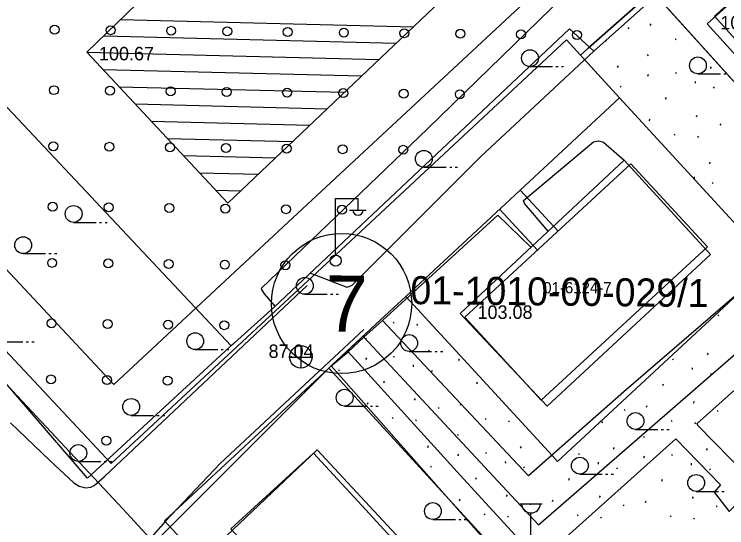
# Model space of a CAD drawing. Extents: x 412225 to 413380, y 4456471 to 4457189.
# Drawn here: x 412519.2 to 412582.8, y 4457031 to 4457076.8 of the extents above; entities that cross this region are included whole.
import ezdxf

# ---------------------------------------------------------------- set-up
doc = ezdxf.new("R2010")
doc.units = 0
for name, color, linetype in [('0_HALİHAZIR', 7, 'Continuous'), ('0_KADASTRO', 7, 'Continuous'), ('Level 20', 7, 'Continuous'), ('Level 27', 7, 'Continuous'), ('Level 41', 7, 'Continuous'), ('Level 43', 7, 'Continuous'), ('Level 56', 7, 'Continuous'), ('Level 57', 7, 'Continuous'), ('Level 58', 7, 'Continuous'), ('Level 59', 7, 'Continuous'), ('Level 62', 7, 'Continuous')]:
    doc.layers.add(name, color=color, linetype=linetype)

msp = doc.modelspace()

# ---------------------------------------------------------------- linework, layer by layer
at = {"layer": '0_HALİHAZIR'}
for p, q in [((412528.73, 4457076.322), (412554.838, 4457075.677)), ((412527.22, 4457074.859), (412553.301, 4457074.214)), ((412525.71, 4457073.395), (412551.765, 4457072.752)), ((412527.146, 4457071.86), (412550.228, 4457071.289)), ((412565.236, 4457072.118), (412567.236, 4457072.118)), ((412567.536, 4457072.118), (412567.736, 4457072.118)), ((412568.036, 4457072.118), (412568.236, 4457072.118)), ((412580.213, 4457071.478), (412582.213, 4457071.478)), ((412582.513, 4457071.478), (412582.713, 4457071.478)), ((412528.582, 4457070.324), (412548.691, 4457069.827)), ((412530.018, 4457068.788), (412547.155, 4457068.364)), ((412531.454, 4457067.252), (412545.618, 4457066.902)), ((412532.889, 4457065.716), (412544.082, 4457065.439)), ((412534.325, 4457064.18), (412542.545, 4457063.977)), ((412555.775, 4457063.144), (412557.775, 4457063.144)), ((412558.075, 4457063.144), (412558.275, 4457063.144)), ((412558.575, 4457063.144), (412558.775, 4457063.144)), ((412535.761, 4457062.644), (412541.008, 4457062.514)), ((412537.197, 4457061.108), (412539.472, 4457061.052)), ((412547.899, 4457055.344), (412547.899, 4457060.344)), ((412547.899, 4457060.344), (412549.899, 4457060.344)), ((412549.899, 4457059.344), (412549.899, 4457060.344)), ((412549.139, 4457059.304), (412550.639, 4457059.304)), ((412524.538, 4457058.232), (412526.538, 4457058.232)), ((412526.838, 4457058.232), (412527.038, 4457058.232)), ((412527.338, 4457058.232), (412527.538, 4457058.232)), ((412520.032, 4457055.45), (412522.032, 4457055.45)), ((412522.332, 4457055.45), (412522.532, 4457055.45)), ((412522.832, 4457055.45), (412523.032, 4457055.45)), ((412545.155, 4457051.821), (412547.155, 4457051.821)), ((412547.455, 4457051.821), (412547.655, 4457051.821)), ((412547.955, 4457051.821), (412548.155, 4457051.821)), ((412518.008, 4457047.581), (412520.008, 4457047.581)), ((412520.308, 4457047.581), (412520.508, 4457047.581)), ((412520.808, 4457047.581), (412521.008, 4457047.581)), ((412535.384, 4457046.882), (412537.384, 4457046.882)), ((412537.684, 4457046.882), (412537.884, 4457046.882)), ((412538.184, 4457046.882), (412538.384, 4457046.882)), ((412544.818, 4457045.221), (412544.818, 4457047.221)), ((412554.466, 4457046.72), (412556.466, 4457046.72)), ((412556.766, 4457046.72), (412556.966, 4457046.72)), ((412557.266, 4457046.72), (412557.466, 4457046.72)), ((412543.798, 4457046.211), (412545.798, 4457046.211)), ((412548.704, 4457041.849), (412550.704, 4457041.849)), ((412551.004, 4457041.849), (412551.204, 4457041.849)), ((412551.504, 4457041.849), (412551.704, 4457041.849)), ((412529.668, 4457041.023), (412531.668, 4457041.023)), ((412531.968, 4457041.023), (412532.168, 4457041.023)), ((412532.468, 4457041.023), (412532.668, 4457041.023)), ((412574.648, 4457039.768), (412576.648, 4457039.768)), ((412576.948, 4457039.768), (412577.148, 4457039.768)), ((412577.448, 4457039.768), (412577.648, 4457039.768)), ((412524.958, 4457036.913), (412526.958, 4457036.913)), ((412527.258, 4457036.913), (412527.458, 4457036.913)), ((412527.758, 4457036.913), (412527.958, 4457036.913)), ((412569.681, 4457035.784), (412571.681, 4457035.784)), ((412571.981, 4457035.784), (412572.181, 4457035.784)), ((412572.481, 4457035.784), (412572.681, 4457035.784)), ((412580.055, 4457034.246), (412582.055, 4457034.246)), ((412582.355, 4457034.246), (412582.555, 4457034.246)), ((412564.319, 4457033.124), (412566.319, 4457033.124)), ((412565.319, 4457028.124), (412565.319, 4457032.317)), ((412556.579, 4457031.736), (412558.579, 4457031.736)), ((412558.879, 4457031.736), (412559.079, 4457031.736)), ((412559.379, 4457031.736), (412559.579, 4457031.736))]:
    msp.add_line(p, q, dxfattribs=at)
for points in [[(412496.437, 4457130.708), (412514.857, 4457135.714), (412539.433, 4457142.232), (412540.905, 4457142.203), (412542.483, 4457141.657), (412544.928, 4457139.994), (412548.577, 4457136.464), (412555.985, 4457128.475), (412566.829, 4457116.626), (412581.817, 4457100.004), (412590.355, 4457090.834), (412570.942, 4457073.485), (412568.75, 4457075.482)], [(412538.824, 4457047.448), (412525.781, 4457035.425), (412494.494, 4457071.745), (412469.513, 4457099.026), (412455.656, 4457114.468), (412455.285, 4457115.523), (412455.184, 4457117.063), (412455.471, 4457118.119), (412456.142, 4457119.058), (412456.959, 4457119.769), (412458.206, 4457120.556), (412459.576, 4457121.129), (412460.793, 4457121.588), (412468.706, 4457124.092), (412487.348, 4457128.223)], [(412542.509, 4457050.758), (412541.568, 4457051.843), (412541.321, 4457052.234), (412541.304, 4457052.369), (412556.094, 4457066.564), (412571.564, 4457081.65), (412573.625, 4457083.793), (412573.695, 4457083.96), (412554.023, 4457105.956), (412555.373, 4457107.181)], [(412568.764, 4457075.496), (412542.429, 4457050.683)], [(412570.942, 4457073.485), (412560.837, 4457064.083), (412549.344, 4457052.599), (412548.945, 4457052.413), (412545.627, 4457053.696)], [(412516.772, 4457070.419), (412538.59, 4457047.231)], [(412566.852, 4457057.431), (412564.755, 4457059.916), (412564.646, 4457060.166), (412570.89, 4457065.413), (412571.333, 4457065.499), (412571.789, 4457065.377), (412573.624, 4457063.764)], [(412592.706, 4457059.584), (412573.618, 4457043.107), (412565.101, 4457035.63), (412552.086, 4457049.481)], [(412552.086, 4457049.481), (412562.384, 4457058.873), (412565.326, 4457056.005)], [(412550.432, 4457048), (412565.998, 4457031.262), (412584.49, 4457047.296), (412592.526, 4457053.97), (412592.812, 4457054.077), (412593.134, 4457053.95), (412602.611, 4457044.341), (412611.813, 4457034.369), (412612.238, 4457034.334), (412612.876, 4457034.654), (412614.093, 4457036.026), (412611.173, 4457039.673)], [(412518.913, 4457040.363), (412522.412, 4457036.993), (412524.545, 4457034.999), (412525.034, 4457034.702), (412525.617, 4457034.561), (412526.062, 4457034.611), (412526.365, 4457034.767), (412527.293, 4457035.567), (412545.365, 4457052.588)], [(412590.93, 4457029.385), (412587.776, 4457032.596), (412588.332, 4457033.212), (412586.756, 4457034.732), (412586.126, 4457034.096), (412580.209, 4457040.107), (412580.133, 4457040.282), (412592.147, 4457051.02), (412592.616, 4457051.154), (412593.438, 4457051.037), (412594.227, 4457050.289), (412603.992, 4457039.678), (412610.077, 4457033.171), (412610.236, 4457032.724), (412610.168, 4457032.131), (412608.663, 4457030.234)], [(412542.429, 4457050.683), (412538.573, 4457047.216)], [(412547.488, 4457045.399), (412549.011, 4457046.675), (412550.432, 4457048), (412552.086, 4457049.481)], [(412550.421, 4457048.668), (412537.602, 4457036.715), (412532.744, 4457031.597), (412531.645, 4457030.352), (412531.215, 4457029.661), (412531.098, 4457028.843), (412531.362, 4457028.03), (412531.543, 4457027.725), (412531.832, 4457027.378), (412543.375, 4457013.781), (412559.043, 4456997.247), (412572.981, 4456982.195), (412588.276, 4456966.063), (412595.013, 4456958.555)], [(412618.011, 4456970.089), (412601.784, 4456989.285), (412597.499, 4456993.919), (412584.651, 4457007.493), (412572.447, 4457021.034), (412559.645, 4457035.007), (412549.011, 4457046.675)], [(412539.253, 4457020.206), (412531.599, 4457029.524), (412547.515, 4457045.426), (412561.577, 4457029.498), (412577.471, 4457012.731), (412581.076, 4457008.607)], [(412567.62, 4457029.419), (412578.242, 4457038.94), (412582.237, 4457034.82), (412581.668, 4457034.18), (412583.001, 4457032.454), (412583.8, 4457033.276), (412586.43, 4457030.738), (412585.782, 4457030.005), (412587.255, 4457028.612), (412587.877, 4457029.322), (412589.81, 4457027.187), (412590.136, 4457026.451), (412590.201, 4457022.6), (412589.226, 4457022.59), (412589.176, 4457020.486), (412590.331, 4457020.45), (412590.394, 4457017.049), (412589.246, 4457016.988), (412589.161, 4457014.91), (412590.278, 4457014.851), (412590.307, 4457011.939), (412586.853, 4457008.335)]]:
    msp.add_lwpolyline(points, dxfattribs=at)
for points in [[(412525.71, 4457073.395), (412550.737, 4457097.644), (412563.785, 4457084.193), (412538.296, 4457059.933)], [(412581.037, 4457075.927), (412589.629, 4457083.668), (412602.884, 4457069.022), (412594.488, 4457061.103)], [(412559.02, 4457050.107), (412573.624, 4457063.764), (412581.325, 4457055.357), (412566.778, 4457041.831)], [(412573.443, 4457008.504), (412565.318, 4457000.848), (412538.172, 4457030.265), (412546.261, 4457037.935), (412564.213, 4457018.636), (412564.906, 4457019.317), (412569.859, 4457013.734), (412569.237, 4457013.024)]]:
    msp.add_lwpolyline(points, close=True, dxfattribs=at)
for centre, radius in [((412565.236, 4457072.868), 0.75), ((412580.213, 4457072.228), 0.75), ((412555.775, 4457063.894), 0.75), ((412524.538, 4457058.982), 0.75), ((412520.032, 4457056.2), 0.75), ((412547.909, 4457054.819), 0.5), ((412545.155, 4457052.571), 0.75), ((412535.384, 4457047.632), 0.75), ((412554.466, 4457047.47), 0.75), ((412544.803, 4457046.229), 1), ((412548.704, 4457042.599), 0.75), ((412529.668, 4457041.773), 0.75), ((412574.648, 4457040.518), 0.75), ((412524.958, 4457037.663), 0.75), ((412569.681, 4457036.534), 0.75), ((412580.055, 4457034.996), 0.75), ((412556.579, 4457032.486), 0.75)]:
    msp.add_circle(centre, radius, dxfattribs=at)
for centre, radius, start, end in [((412549.899, 4457059.347), 0.474, 184.83843, 355.14641), ((412565.319, 4457033.153), 0.837, 183.298, 356.90719)]:
    msp.add_arc(centre, radius, start, end, dxfattribs=at)
at = {"layer": '0_KADASTRO'}
for points in [[(412455.94, 4457113.583), (412457.438, 4457120.408), (412457.536, 4457120.857), (412458.994, 4457121.234), (412534.647, 4457140.799), (412537.828, 4457141.607), (412541.352, 4457142.15), (412542.299, 4457141.914), (412544.86, 4457141.275), (412548.321, 4457139.401), (412591.099, 4457092.135), (412590.151, 4457091.291), (412576.154, 4457078.845), (412570.429, 4457073.754), (412569.73, 4457073.134), (412568.481, 4457074.494), (412547.075, 4457054.575), (412527.885, 4457036.719), (412505.546, 4457060.585), (412501.535, 4457064.87)], [(412576.154, 4457078.845), (412590.151, 4457091.291), (412591.099, 4457092.135), (412625.322, 4457054.321), (412625.104, 4457054.128), (412610.332, 4457040.992), (412593.199, 4457059.967), (412576.633, 4457078.314)], [(412554.173, 4457051.631), (412573.215, 4457069.339), (412586.743, 4457054.608), (412582.523, 4457050.683), (412567.703, 4457036.901), (412567.235, 4457037.411)], [(412532.637, 4457031.604), (412547.291, 4457045.231), (412579.783, 4457009.779), (412565.155, 4456996.219), (412533.021, 4457031.187)]]:
    msp.add_lwpolyline(points, close=True, dxfattribs=at)
msp.add_lwpolyline([(412616.989, 4456969.185), (412581.164, 4457008.273), (412579.783, 4457009.779), (412547.291, 4457045.231), (412547.562, 4457045.484), (412551.915, 4457049.53), (412554.173, 4457051.631), (412567.235, 4457037.411), (412567.703, 4457036.901), (412582.523, 4457050.683), (412586.743, 4457054.608), (412573.215, 4457069.339), (412569.73, 4457073.134), (412570.429, 4457073.754), (412576.154, 4457078.845), (412576.633, 4457078.314), (412593.199, 4457059.967), (412610.332, 4457040.992), (412625.104, 4457054.128)], dxfattribs=at)
at = {"layer": 'Level 20'}
for points in [[(412528.129, 4457043.775), (412509.196, 4457064.002), (412505.185, 4457068.287), (412461.388, 4457115.08), (412461.762, 4457116.785), (412535.888, 4457135.956), (412538.826, 4457136.702), (412541.119, 4457137.055), (412543.036, 4457136.577), (412545.188, 4457135.412), (412582.409, 4457094.286)], [(412582.409, 4457094.286), (412543.669, 4457058.235), (412528.129, 4457043.775)]]:
    msp.add_lwpolyline(points, dxfattribs=at)
at = {"layer": 'Level 27'}
for points in [[(412527.885, 4457036.719), (412505.546, 4457060.585), (412501.535, 4457064.87), (412455.94, 4457113.583), (412457.438, 4457120.408), (412457.536, 4457120.857), (412458.994, 4457121.234), (412534.647, 4457140.799), (412537.828, 4457141.607), (412541.352, 4457142.15), (412542.299, 4457141.914), (412544.86, 4457141.275), (412548.321, 4457139.401), (412591.099, 4457092.135), (412592.561, 4457090.519)], [(412592.561, 4457090.519), (412625.322, 4457054.321), (412632.032, 4457046.907), (412649.43, 4457027.697), (412649.43, 4457027.697), (412668.449, 4457006.699), (412669.615, 4457004.71), (412669.079, 4457002.597), (412668.196, 4457000.596), (412654.558, 4456991.925), (412647.057, 4456987.08), (412625.215, 4456972.976), (412617.864, 4456968.23), (412604.785, 4456959.819), (412602.573, 4456958.764), (412600.503, 4456958.758), (412598.437, 4456960.001), (412566.106, 4456995.183), (412565.155, 4456996.219), (412533.021, 4457031.187), (412532.637, 4457031.604)], [(412571.274, 4457071.453), (412569.73, 4457073.134), (412568.481, 4457074.494), (412547.075, 4457054.575), (412527.885, 4457036.719)], [(412532.637, 4457031.604), (412547.291, 4457045.231), (412551.915, 4457049.53), (412554.173, 4457051.631), (412573.215, 4457069.339), (412571.274, 4457071.453)], [(412571.274, 4457071.453), (412571.274, 4457071.453)]]:
    msp.add_lwpolyline(points, dxfattribs=at)
at = {"layer": 'Level 41'}
for p, q in [((412573.972, 4457075.601), (412574.042, 4457075.494)), ((412575.962, 4457075.789), (412576.035, 4457075.948)), ((412571.974, 4457074.5), (412572.044, 4457074.393)), ((412578.17, 4457074.629), (412578.24, 4457074.521)), ((412575.699, 4457073.201), (412575.769, 4457073.093)), ((412573.046, 4457072.035), (412573.119, 4457072.194)), ((412581.339, 4457071.95), (412581.412, 4457072.109)), ((412575.738, 4457071.279), (412575.811, 4457071.438)), ((412578.206, 4457071.598), (412578.276, 4457071.491)), ((412579.956, 4457070.789), (412579.972, 4457070.629)), ((412573.288, 4457070.388), (412573.357, 4457070.28)), ((412581.581, 4457070.303), (412581.65, 4457070.195)), ((412577.333, 4457069.202), (412577.406, 4457069.361)), ((412575.875, 4457067.279), (412575.947, 4457067.438)), ((412580.089, 4457067.644), (412580.16, 4457067.803)), ((412582.177, 4457067.007), (412582.247, 4457066.9)), ((412578.083, 4457066.119), (412578.153, 4457066.012)), ((412580.18, 4457065.906), (412580.25, 4457065.798)), ((412581.252, 4457063.441), (412581.324, 4457063.599)), ((412579.869, 4457062.28), (412579.885, 4457062.12)), ((412581.494, 4457061.793), (412581.563, 4457061.686)), ((412582.003, 4457049.987), (412582.073, 4457049.881)), ((412553.031, 4457049.355), (412553.101, 4457049.247)), ((412555.128, 4457049.141), (412555.198, 4457049.034)), ((412550.56, 4457047.927), (412550.63, 4457047.819)), ((412553.067, 4457046.324), (412553.137, 4457046.217)), ((412556.2, 4457046.676), (412556.273, 4457046.835)), ((412581.078, 4457046.422), (412581.15, 4457046.58)), ((412550.599, 4457046.005), (412550.672, 4457046.164)), ((412558.891, 4457045.92), (412558.965, 4457046.079)), ((412577.945, 4457046.07), (412578.015, 4457045.962)), ((412548.149, 4457045.114), (412548.218, 4457045.006)), ((412554.817, 4457045.515), (412554.833, 4457045.355)), ((412556.442, 4457045.029), (412556.511, 4457044.921)), ((412579.695, 4457045.261), (412579.711, 4457045.101)), ((412581.32, 4457044.774), (412581.389, 4457044.666)), ((412552.194, 4457043.928), (412552.267, 4457044.087)), ((412560.486, 4457043.843), (412560.56, 4457044.003)), ((412577.071, 4457043.674), (412577.145, 4457043.833)), ((412554.95, 4457042.37), (412555.021, 4457042.529)), ((412550.736, 4457042.005), (412550.808, 4457042.164)), ((412559.028, 4457041.92), (412559.101, 4457042.079)), ((412575.614, 4457041.75), (412575.686, 4457041.91)), ((412579.827, 4457042.115), (412579.899, 4457042.275)), ((412557.038, 4457041.732), (412557.108, 4457041.626)), ((412573.623, 4457041.563), (412573.693, 4457041.456)), ((412581.916, 4457041.478), (412581.986, 4457041.371)), ((412552.944, 4457040.845), (412553.014, 4457040.738)), ((412555.041, 4457040.632), (412555.111, 4457040.524)), ((412561.237, 4457040.76), (412561.307, 4457040.653)), ((412563.334, 4457040.547), (412563.403, 4457040.439)), ((412577.822, 4457040.591), (412577.892, 4457040.483)), ((412571.626, 4457040.462), (412571.696, 4457040.354)), ((412579.919, 4457040.377), (412579.989, 4457040.27)), ((412558.766, 4457039.333), (412558.836, 4457039.225)), ((412575.351, 4457039.163), (412575.421, 4457039.055)), ((412556.113, 4457038.167), (412556.185, 4457038.325)), ((412564.405, 4457038.082), (412564.478, 4457038.24)), ((412572.698, 4457037.997), (412572.771, 4457038.155)), ((412580.991, 4457037.912), (412581.063, 4457038.07)), ((412558.804, 4457037.41), (412558.878, 4457037.569)), ((412561.273, 4457037.73), (412561.343, 4457037.622)), ((412567.097, 4457037.325), (412567.169, 4457037.483)), ((412569.565, 4457037.645), (412569.635, 4457037.537)), ((412575.389, 4457037.24), (412575.463, 4457037.4)), ((412577.858, 4457037.56), (412577.928, 4457037.452)), ((412563.022, 4457036.921), (412563.039, 4457036.761)), ((412571.315, 4457036.836), (412571.331, 4457036.676)), ((412579.608, 4457036.751), (412579.624, 4457036.591)), ((412556.355, 4457036.519), (412556.424, 4457036.412)), ((412564.648, 4457036.434), (412564.716, 4457036.327)), ((412572.94, 4457036.349), (412573.009, 4457036.242)), ((412581.233, 4457036.265), (412581.302, 4457036.157)), ((412560.399, 4457035.334), (412560.473, 4457035.493)), ((412568.692, 4457035.249), (412568.765, 4457035.408)), ((412576.984, 4457035.164), (412577.058, 4457035.323)), ((412558.941, 4457033.411), (412559.014, 4457033.57)), ((412563.155, 4457033.775), (412563.227, 4457033.935)), ((412571.448, 4457033.691), (412571.519, 4457033.85)), ((412579.74, 4457033.606), (412579.812, 4457033.765)), ((412565.244, 4457033.138), (412565.314, 4457033.031)), ((412567.234, 4457033.326), (412567.306, 4457033.485)), ((412573.536, 4457033.053), (412573.606, 4457032.946)), ((412575.526, 4457033.241), (412575.599, 4457033.4)), ((412581.829, 4457032.968), (412581.899, 4457032.862)), ((412561.15, 4457032.251), (412561.219, 4457032.143)), ((412563.246, 4457032.037), (412563.316, 4457031.93)), ((412569.442, 4457032.166), (412569.512, 4457032.058)), ((412571.539, 4457031.953), (412571.609, 4457031.845)), ((412577.735, 4457032.081), (412577.805, 4457031.973)), ((412579.832, 4457031.868), (412579.901, 4457031.76))]:
    msp.add_line(p, q, dxfattribs=at)
at = {"layer": 'Level 43'}
for centre in [(412522.837, 4457075.418), (412527.836, 4457075.367), (412533.236, 4457075.312), (412538.236, 4457075.261), (412543.636, 4457075.206), (412548.635, 4457075.154), (412554.035, 4457075.099), (412559.035, 4457075.048), (412564.434, 4457074.993), (412569.434, 4457074.942), (412522.781, 4457070.019), (412527.781, 4457069.968), (412533.181, 4457069.912), (412538.181, 4457069.861), (412543.58, 4457069.806), (412548.58, 4457069.755), (412553.98, 4457069.699), (412558.979, 4457069.648), (412522.73, 4457065.019), (412527.73, 4457064.968), (412533.13, 4457064.913), (412538.129, 4457064.861), (412543.529, 4457064.806), (412548.529, 4457064.755), (412553.929, 4457064.7), (412522.675, 4457059.619), (412527.675, 4457059.568), (412533.074, 4457059.513), (412538.074, 4457059.462), (412543.474, 4457059.406), (412548.474, 4457059.355), (412522.624, 4457054.62), (412527.623, 4457054.568), (412533.023, 4457054.513), (412538.023, 4457054.462), (412543.423, 4457054.407), (412522.568, 4457049.22), (412527.568, 4457049.169), (412532.968, 4457049.113), (412537.968, 4457049.062), (412522.517, 4457044.22), (412527.517, 4457044.169), (412532.917, 4457044.114), (412527.462, 4457038.769)]:
    msp.add_circle(centre, 0.4, dxfattribs=at)
at = {"layer": 'Level 57'}
for points in [[(412569.73, 4457073.134), (412570.429, 4457073.754), (412576.154, 4457078.845), (412590.151, 4457091.291), (412591.099, 4457092.135)], [(412577.662, 4457077.174), (412593.199, 4457059.967), (412610.332, 4457040.992), (412625.104, 4457054.128), (412625.322, 4457054.321)], [(412554.173, 4457051.631), (412567.235, 4457037.411), (412567.703, 4457036.901), (412582.523, 4457050.683), (412586.743, 4457054.608), (412573.215, 4457069.339)], [(412547.291, 4457045.231), (412579.783, 4457009.779), (412581.164, 4457008.273), (412616.989, 4456969.185), (412617.864, 4456968.23)]]:
    msp.add_lwpolyline(points, dxfattribs=at)
at = {"layer": 'Level 58'}
msp.add_circle((412548.436, 4457050.992), 6.25, dxfattribs=at)
at = {"layer": 'Level 59'}
for p, q in [((412567.744, 4457057.45), (412564.352, 4457061.097)), ((412565.906, 4457055.754), (412562.521, 4457059.394))]:
    msp.add_line(p, q, dxfattribs=at)
for points in [[(412581.679, 4457076.612), (412589.118, 4457083.305), (412602.542, 4457068.397), (412596.611, 4457063.018), (412595.103, 4457061.704)], [(412566.241, 4457042.375), (412559.415, 4457049.765), (412574.234, 4457063.439), (412581.053, 4457056.056)]]:
    msp.add_lwpolyline(points, close=True, dxfattribs=at)
msp.add_lwpolyline([(412552.156, 4457016.078), (412538.562, 4457030.891), (412545.916, 4457037.652), (412550.61, 4457032.596), (412554.829, 4457027.978), (412559.515, 4457022.928)], dxfattribs=at)
at = {"layer": 'Level 62'}
for points in [[(412528.498, 4457033.138), (412504.086, 4457059.218), (412500.075, 4457063.503), (412456.216, 4457110.362)], [(412529.274, 4457032.309), (412528.498, 4457033.138)], [(412596.581, 4456959.065), (412564.633, 4456993.83), (412563.682, 4456994.866), (412529.274, 4457032.309)]]:
    msp.add_lwpolyline(points, dxfattribs=at)

# ---------------------------------------------------------------- texts
at = {"layer": '0_HALİHAZIR'}
for s, p in [('104.36', (412582.215, 4457075.444)), ('100.67', (412526.799, 4457072.678)), ('103.08', (412560.557, 4457049.624)), ('87.04', (412541.925, 4457046.141))]:
    msp.add_text(s, height=1.2, dxfattribs=at).set_placement(p)
at = {"layer": '0_KADASTRO'}
msp.add_text('01-6124-7', height=1, dxfattribs=at).set_placement((412566.417, 4457051.903))
msp.add_text('01-6124-7', height=1, dxfattribs=at).set_placement((412566.417, 4457051.903))
at = {"layer": 'Level 56'}
msp.add_text('01-1010-00-029/1', height=2.5, rotation=359.4136, dxfattribs=at).set_placement((412554.564, 4457050.942))
at = {"layer": 'Level 58'}
msp.add_text('7', height=5, rotation=359.4141, dxfattribs=at).set_placement((412546.992, 4457048.507))

doc.saveas('drawing.dxf')
